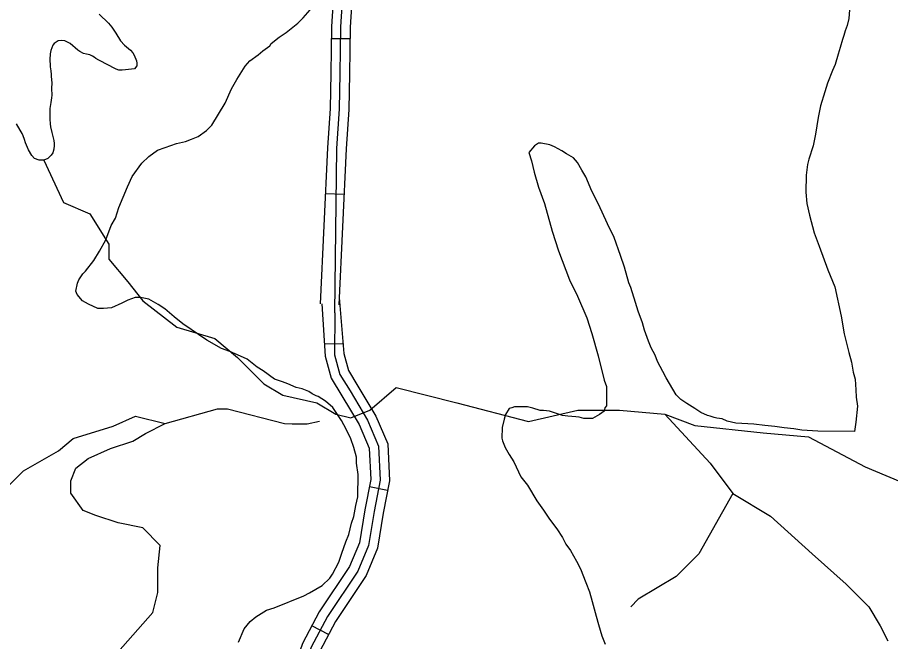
# Model space of a CAD drawing. Extents: x 3245246 to 3283090, y 806824 to 832173.
# Drawn here: x 3270884 to 3272287, y 826250 to 827254 of the extents above; entities that cross this region are included whole.
import ezdxf

# ---------------------------------------------------------------- set-up
doc = ezdxf.new("R2010")
doc.units = 0
for name, color, linetype in [('V-ROAD-CNTR', 7, 'Continuous'), ('V-SITE-VEGE', 7, 'Continuous'), ('V-TOPO-SHOR', 7, 'Continuous')]:
    doc.layers.add(name, color=color, linetype=linetype)

msp = doc.modelspace()

# ---------------------------------------------------------------- linework, layer by layer
at = {"layer": 'V-ROAD-CNTR'}
for p, q in [((3271418.9, 827219), (3271388.9, 827219.5)), ((3271409.1, 826968.8), (3271379.2, 826970.2)), ((3271409, 826728.4), (3271379, 826728.6)), ((3271479.3, 826493.1), (3271449.9, 826498.9)), ((3271384.2, 826261.5), (3271357.7, 826275.5))]:
    msp.add_line(p, q, dxfattribs=at)
for points in [[(3271396.6, 827356.7), (3271389.2, 827239), (3271388.1, 827163.8), (3271386.8, 827107.2), (3271382.5, 827044), (3271371, 826792.9)], [(3271394.3, 826778.5), (3271397.5, 827043.1), (3271401.8, 827106.5), (3271403.1, 827163.5), (3271404.2, 827238.5), (3271411.6, 827356)], [(3271426.6, 827355.3), (3271419.2, 827237.9), (3271418.1, 827163.2), (3271416.7, 827105.8), (3271412.5, 827042.3), (3271401, 826791.5)], [(3271401.2, 826803.4), (3271409, 826713), (3271416.2, 826685.7), (3271431.6, 826660.9), (3271460.3, 826612.7), (3271479.6, 826567.7), (3271482.3, 826508.6), (3271472.2, 826456.5), (3271462.9, 826400.3), (3271444.6, 826356.3), (3271395.3, 826282.5), (3271370.1, 826234.7), (3271345.6, 826164.6), (3271226.1, 825831.5), (3271132.6, 825558.2), (3271106, 825457.2)], [(3271373.7, 826793.1), (3271378.9, 826709.1), (3271388.3, 826673.6), (3271405.9, 826645.3), (3271433.5, 826599.1), (3271449.8, 826560.9), (3271452.2, 826510.8), (3271442.7, 826461.8), (3271433.8, 826408.7), (3271418, 826370.5), (3271369.5, 826297.9), (3271342.5, 826246.7), (3271317.3, 826174.6), (3271197.8, 825841.5), (3271103.9, 825566.9), (3271075.8, 825460.2)], [(3271394.3, 826778.5), (3271393.9, 826711.1), (3271402.2, 826679.7), (3271418.8, 826653.1), (3271446.9, 826605.9), (3271464.7, 826564.3), (3271467.2, 826509.7), (3271457.4, 826459.1), (3271448.4, 826404.5), (3271431.3, 826363.4), (3271382.4, 826290.2), (3271356.3, 826240.7), (3271331.4, 826169.6), (3271212, 825836.5), (3271118.3, 825562.5), (3271090.9, 825458.7)]]:
    msp.add_lwpolyline(points, dxfattribs=at)
at = {"layer": 'V-SITE-VEGE'}
for p, q in [((3271343.6, 827253), (3271354.7, 827265.9)), ((3272221.5, 827265.7), (3272220.2, 827251.7)), ((3271015.7, 827259), (3271030.6, 827244.7)), ((3271334.8, 827244.5), (3271343.6, 827253)), ((3272220.2, 827251.7), (3272217.9, 827240.8)), ((3271030.6, 827244.7), (3271036.1, 827237.9)), ((3271036.1, 827237.9), (3271042.4, 827228.6)), ((3271316.2, 827229.6), (3271334.8, 827244.5)), ((3272217.9, 827240.8), (3272214.5, 827232.2)), ((3271042.4, 827228.6), (3271050.2, 827215.8)), ((3271305.2, 827222.1), (3271316.2, 827229.6)), ((3272212.2, 827224.7), (3272210, 827218.2)), ((3272214.5, 827232.2), (3272212.2, 827224.7)), ((3270941.3, 827208.8), (3270937.9, 827200.3)), ((3270943.5, 827211.5), (3270941.3, 827208.8)), ((3270949.7, 827215.9), (3270943.5, 827211.5)), ((3270955.2, 827216.6), (3270949.7, 827215.9)), ((3270960.6, 827215.9), (3270955.2, 827216.6)), ((3270966.1, 827213.5), (3270960.6, 827215.9)), ((3270969.2, 827211.6), (3270966.1, 827213.5)), ((3270981.6, 827201.2), (3270969.2, 827211.6)), ((3271050.2, 827215.8), (3271056.2, 827209.1)), ((3271056.2, 827209.1), (3271066, 827201)), ((3271289.8, 827208.2), (3271292.1, 827211.5)), ((3271292.1, 827211.5), (3271305.2, 827222.1)), ((3272210, 827218.2), (3272206.5, 827205.2)), ((3270937.2, 827194.9), (3270936.4, 827186)), ((3270937.9, 827200.3), (3270937.2, 827194.9)), ((3270984.7, 827198.8), (3270981.6, 827201.2)), ((3270990.4, 827195.6), (3270984.7, 827198.8)), ((3270995.4, 827194.8), (3270990.4, 827195.6)), ((3271000.6, 827193.4), (3270995.4, 827194.8)), ((3271066, 827201), (3271070, 827196.5)), ((3271070, 827196.5), (3271071.8, 827193.2)), ((3271271.2, 827193.3), (3271278.9, 827199.7)), ((3271278.9, 827199.7), (3271289.8, 827208.2)), ((3272206.5, 827205.2), (3272203.1, 827194.4)), ((3270936.4, 827186), (3270936.4, 827182.6)), ((3270936.4, 827182.6), (3270936.9, 827178.8)), ((3271005.1, 827191.5), (3271000.6, 827193.4)), ((3271007.7, 827189.7), (3271005.1, 827191.5)), ((3271010.4, 827187.8), (3271007.7, 827189.7)), ((3271015, 827185.1), (3271010.4, 827187.8)), ((3271030.7, 827177), (3271015, 827185.1)), ((3271071.8, 827193.2), (3271075.5, 827183.9)), ((3271075.5, 827183.9), (3271076.3, 827180.3)), ((3271250.3, 827175.1), (3271258, 827183.7)), ((3271258, 827183.7), (3271271.2, 827193.3)), ((3272203.1, 827194.4), (3272198.6, 827178.2)), ((3270936.9, 827178.8), (3270937.2, 827174.1)), ((3270937.2, 827174.1), (3270938.2, 827167.7)), ((3270938.2, 827167.7), (3270938.6, 827161.9)), ((3271039.7, 827172.2), (3271030.7, 827177)), ((3271043, 827170.6), (3271039.7, 827172.2)), ((3271047.2, 827169.1), (3271043, 827170.6)), ((3271052.8, 827169.1), (3271047.2, 827169.1)), ((3271058, 827169.6), (3271052.8, 827169.1)), ((3271062.7, 827169.9), (3271058, 827169.6)), ((3271067.7, 827170.3), (3271062.7, 827169.9)), ((3271072.5, 827171.1), (3271067.7, 827170.3)), ((3271076.4, 827175.8), (3271072.5, 827171.1)), ((3271076.3, 827180.3), (3271076.4, 827175.8)), ((3271237, 827153.6), (3271250.3, 827175.1)), ((3272194.1, 827168.5), (3272186.2, 827148)), ((3272198.6, 827178.2), (3272194.1, 827168.5)), ((3270938.6, 827161.9), (3270938.7, 827158.7)), ((3270938.7, 827158.7), (3270939.5, 827148.4)), ((3271228.1, 827138.6), (3271237, 827153.6)), ((3270939.5, 827148.4), (3270939.2, 827139.2)), ((3270939.2, 827139.2), (3270939.4, 827128.8)), ((3271218, 827115.9), (3271228.1, 827138.6)), ((3272186.2, 827148), (3272181.7, 827133.9)), ((3270939.4, 827128.8), (3270939, 827124.1)), ((3272181.7, 827133.9), (3272174.9, 827111.3)), ((3270938.1, 827116.8), (3270936.7, 827107.1)), ((3270939, 827124.1), (3270938.1, 827116.8)), ((3271196.9, 827080.4), (3271218, 827115.9)), ((3272174.9, 827111.3), (3272171.3, 827092.9)), ((3270936.7, 827107.1), (3270936.2, 827094.7)), ((3270936.2, 827094.7), (3270936.2, 827089.9)), ((3270936.2, 827089.9), (3270936.9, 827082.8)), ((3270936.9, 827082.8), (3270937.6, 827077.9)), ((3272171.3, 827092.9), (3272166.6, 827065.8)), ((3270888.6, 827072.4), (3270883.1, 827082.3)), ((3270891.8, 827066.8), (3270888.6, 827072.4)), ((3270937.6, 827077.9), (3270939.8, 827068.5)), ((3270939.8, 827068.5), (3270942.9, 827055.9)), ((3271175, 827062.3), (3271188.1, 827071.9)), ((3271188.1, 827071.9), (3271196.9, 827080.4)), ((3270893.7, 827063.2), (3270891.8, 827066.8)), ((3270895.6, 827057.5), (3270893.7, 827063.2)), ((3270897.1, 827052.2), (3270895.6, 827057.5)), ((3270942.9, 827055.9), (3270943.5, 827050.9)), ((3271154.2, 827053.9), (3271164.1, 827058.1)), ((3271164.1, 827058.1), (3271175, 827062.3)), ((3272166.6, 827065.8), (3272163.1, 827047.4)), ((3270900.3, 827044.6), (3270897.1, 827052.2)), ((3270902.3, 827040.9), (3270900.3, 827044.6)), ((3270907.3, 827031.7), (3270902.3, 827040.9)), ((3270943, 827041.7), (3270941.5, 827036.1)), ((3270943.4, 827047.8), (3270943, 827041.7)), ((3270943.5, 827050.9), (3270943.4, 827047.8)), ((3271095.3, 827029.8), (3271109.6, 827040.4)), ((3271109.6, 827040.4), (3271121.6, 827044.6)), ((3271121.6, 827044.6), (3271140.1, 827050.8)), ((3271140.1, 827050.8), (3271154.2, 827053.9)), ((3271715, 827047.2), (3271706.2, 827036.4)), ((3271721.6, 827051.4), (3271715, 827047.2)), ((3271726, 827051.3), (3271721.6, 827051.4)), ((3271740, 827049), (3271726, 827051.3)), ((3271747.6, 827045.6), (3271740, 827049)), ((3271759.4, 827038.9), (3271747.6, 827045.6)), ((3272163.1, 827047.4), (3272156.3, 827025.8)), ((3270912, 827026.8), (3270907.3, 827031.7)), ((3270919.1, 827024.3), (3270912, 827026.8)), ((3270933.1, 827027), (3270926.8, 827024.1)), ((3270935.5, 827028.8), (3270933.1, 827027)), ((3270938.5, 827032.2), (3270935.5, 827028.8)), ((3270941.5, 827036.1), (3270938.5, 827032.2)), ((3271084.3, 827019.1), (3271095.3, 827029.8)), ((3271706.2, 827036.4), (3271710.4, 827023.3)), ((3271766.9, 827034.5), (3271759.4, 827038.9)), ((3271777.7, 827027.8), (3271766.9, 827034.5)), ((3271784.1, 827020.2), (3271777.7, 827027.8)), ((3270926.8, 827024.1), (3270919.1, 827024.3)), ((3271068.8, 826997.6), (3271084.3, 827019.1)), ((3271710.4, 827023.3), (3271714.5, 827004.8)), ((3271791.5, 827008.1), (3271784.1, 827020.2)), ((3272154, 827017.2), (3272151.6, 826999.8)), ((3272156.3, 827025.8), (3272154, 827017.2)), ((3271714.5, 827004.8), (3271721.7, 826980.9)), ((3271797.9, 826997.2), (3271791.5, 827008.1)), ((3272151.6, 826999.8), (3272151.2, 826972.7)), ((3271061, 826981.4), (3271068.8, 826997.6)), ((3271807.3, 826974.3), (3271797.9, 826997.2)), ((3271047.5, 826948), (3271061, 826981.4)), ((3271721.7, 826980.9), (3271731.1, 826954.7)), ((3271817.9, 826953.5), (3271807.3, 826974.3)), ((3272151.2, 826972.7), (3272153.1, 826954.2)), ((3271041.9, 826930.7), (3271047.5, 826948)), ((3271731.1, 826954.7), (3271743.5, 826910.1)), ((3271832.6, 826921.8), (3271817.9, 826953.5)), ((3272153.1, 826954.2), (3272157.2, 826935.8)), ((3271035.2, 826918.9), (3271041.9, 826930.7)), ((3272157.2, 826935.8), (3272164.4, 826907.4)), ((3271026.2, 826896.2), (3271035.2, 826918.9)), ((3271843.2, 826900), (3271832.6, 826921.8)), ((3271743.5, 826910.1), (3271753.9, 826878.5)), ((3272164.4, 826907.4), (3272172.8, 826885.6)), ((3271016.2, 826877.9), (3271026.2, 826896.2)), ((3271853.6, 826870.6), (3271843.2, 826900)), ((3271007.3, 826862.8), (3271016.2, 826877.9)), ((3271753.9, 826878.5), (3271771.7, 826831.6)), ((3272172.8, 826885.6), (3272186.4, 826847.5)), ((3270994, 826845.7), (3271007.3, 826862.8)), ((3271859.9, 826852), (3271853.6, 826870.6)), ((3270989.6, 826841.4), (3270994, 826845.7)), ((3271867.1, 826827), (3271859.9, 826852)), ((3272186.4, 826847.5), (3272197.9, 826820.2)), ((3270980.7, 826826.3), (3270983, 826831.7)), ((3270983, 826831.7), (3270989.6, 826841.4)), ((3271771.7, 826831.6), (3271784.4, 826805.3)), ((3270978.4, 826813.3), (3270980.7, 826826.3)), ((3271870.3, 826819.3), (3271867.1, 826827)), ((3271877.5, 826795.4), (3271870.3, 826819.3)), ((3272197.9, 826820.2), (3272208.1, 826773.4)), ((3270980.5, 826807.9), (3270978.4, 826813.3)), ((3270989, 826798), (3270980.5, 826807.9)), ((3271073.7, 826803.3), (3271061.7, 826799.1)), ((3271082.4, 826803.2), (3271073.7, 826803.3)), ((3271095.4, 826800.8), (3271082.4, 826803.2)), ((3271784.4, 826805.3), (3271799.1, 826770.4)), ((3270998.7, 826792.4), (3270989, 826798)), ((3271013.8, 826785.7), (3270998.7, 826792.4)), ((3271051.9, 826793.9), (3271035.5, 826786.5)), ((3271061.7, 826799.1), (3271051.9, 826793.9)), ((3271110.5, 826792), (3271095.4, 826800.8)), ((3271121.2, 826785.3), (3271110.5, 826792)), ((3271881.7, 826781.2), (3271877.5, 826795.4)), ((3271022.5, 826785.6), (3271013.8, 826785.7)), ((3271035.5, 826786.5), (3271022.5, 826785.6)), ((3271136.2, 826772.1), (3271121.2, 826785.3)), ((3271889, 826762.7), (3271881.7, 826781.2)), ((3271150.2, 826761), (3271136.2, 826772.1)), ((3271188.8, 826734.5), (3271150.2, 826761)), ((3271799.1, 826770.4), (3271807.4, 826745.3)), ((3271892.1, 826750.7), (3271889, 826762.7)), ((3272208.1, 826773.4), (3272213.1, 826745.1)), ((3271898.4, 826733.2), (3271892.1, 826750.7)), ((3271212.5, 826721.1), (3271188.8, 826734.5)), ((3271807.4, 826745.3), (3271817.7, 826709.4)), ((3271902.5, 826722.3), (3271898.4, 826733.2)), ((3272213.1, 826745.1), (3272220.3, 826714.6)), ((3271225.5, 826716.6), (3271212.5, 826721.1)), ((3271908.9, 826710.3), (3271902.5, 826722.3)), ((3271242.7, 826708.7), (3271225.5, 826716.6)), ((3271253.5, 826704.3), (3271242.7, 826708.7)), ((3271269.6, 826691), (3271253.5, 826704.3)), ((3271817.7, 826709.4), (3271827, 826670.2)), ((3271913.1, 826700.5), (3271908.9, 826710.3)), ((3272220.3, 826714.6), (3272224.4, 826699.4)), ((3271279.3, 826685.5), (3271269.6, 826691)), ((3271921.5, 826684.1), (3271913.1, 826700.5)), ((3272224.4, 826699.4), (3272227.5, 826683.1)), ((3271297.6, 826672.2), (3271279.3, 826685.5)), ((3271926.8, 826674.2), (3271921.5, 826684.1)), ((3272227.5, 826683.1), (3272230.6, 826672.2)), ((3271310.5, 826667.7), (3271297.6, 826672.2)), ((3271319.1, 826664.3), (3271310.5, 826667.7)), ((3271332.1, 826658.7), (3271319.1, 826664.3)), ((3271827, 826670.2), (3271831.2, 826660.4)), ((3271942.7, 826646.9), (3271926.8, 826674.2)), ((3272230.6, 826672.2), (3272231.4, 826654.8)), ((3271341.8, 826656.4), (3271332.1, 826658.7)), ((3271352.6, 826651.9), (3271341.8, 826656.4)), ((3271358, 826648.6), (3271352.6, 826651.9)), ((3271364.4, 826645.2), (3271358, 826648.6)), ((3271831.2, 826660.4), (3271830.7, 826628.9)), ((3272231.4, 826654.8), (3272232.3, 826642.9)), ((3271367.7, 826644.1), (3271364.4, 826645.2)), ((3271379.5, 826636.3), (3271367.7, 826644.1)), ((3271391.3, 826626.4), (3271379.5, 826636.3)), ((3271950.2, 826639.2), (3271942.7, 826646.9)), ((3271959.9, 826632.6), (3271950.2, 826639.2)), ((3272232.3, 826642.9), (3272234.3, 826628.7)), ((3271405.1, 826605.6), (3271391.3, 826626.4)), ((3271674.4, 826624.6), (3271668.9, 826614.9)), ((3271678.8, 826625.6), (3271674.4, 826624.6)), ((3271683.2, 826627.7), (3271678.8, 826625.6)), ((3271703.8, 826627.5), (3271683.2, 826627.7)), ((3271712.4, 826625.2), (3271703.8, 826627.5)), ((3271724.3, 826621.7), (3271712.4, 826625.2)), ((3271729.7, 826621.7), (3271724.3, 826621.7)), ((3271739.5, 826620.4), (3271729.7, 826621.7)), ((3271749.2, 826617.1), (3271739.5, 826620.4)), ((3271827.3, 826620.3), (3271819.7, 826615)), ((3271828.5, 826625.7), (3271827.3, 826620.3)), ((3271830.7, 826628.9), (3271828.5, 826625.7)), ((3271972.8, 826624.8), (3271959.9, 826632.6)), ((3271982.5, 826618.1), (3271972.8, 826624.8)), ((3272234.3, 826628.7), (3272231.8, 826602.7)), ((3271412.5, 826591.4), (3271405.1, 826605.6)), ((3271666.6, 826607.4), (3271663.2, 826594.4)), ((3271668.9, 826614.9), (3271666.6, 826607.4)), ((3271760, 826613.7), (3271749.2, 826617.1)), ((3271768.7, 826612.4), (3271760, 826613.7)), ((3271781.7, 826611.2), (3271768.7, 826612.4)), ((3271787.1, 826611.1), (3271781.7, 826611.2)), ((3271794.6, 826608.8), (3271787.1, 826611.1)), ((3271808.7, 826608.6), (3271794.6, 826608.8)), ((3271819.7, 826615), (3271808.7, 826608.6)), ((3271993.2, 826613.7), (3271982.5, 826618.1)), ((3271997.6, 826612.5), (3271993.2, 826613.7)), ((3272004, 826610.2), (3271997.6, 826612.5)), ((3272008.4, 826609.1), (3272004, 826610.2)), ((3272017, 826607.9), (3272008.4, 826609.1)), ((3272024.6, 826604.5), (3272017, 826607.9)), ((3271663.2, 826594.4), (3271662.9, 826577)), ((3272038.6, 826601.1), (3272024.6, 826604.5)), ((3272048.4, 826600.9), (3272038.6, 826601.1)), ((3272067.9, 826599.6), (3272048.4, 826600.9)), ((3272085.2, 826597.2), (3272067.9, 826599.6)), ((3272101.5, 826595.9), (3272085.2, 826597.2)), ((3272116.6, 826593.5), (3272101.5, 826595.9)), ((3272131.8, 826592.2), (3272116.6, 826593.5)), ((3272144.8, 826589.8), (3272131.8, 826592.2)), ((3272231.8, 826602.7), (3272229.4, 826587.6)), ((3271419.9, 826576.1), (3271412.5, 826591.4)), ((3272170.8, 826588.4), (3272144.8, 826589.8)), ((3272229.4, 826587.6), (3272170.8, 826588.4)), ((3271425.1, 826561.9), (3271419.9, 826576.1)), ((3271662.9, 826577), (3271663.9, 826572.7)), ((3271663.9, 826572.7), (3271668.1, 826561.8)), ((3271429.2, 826546.7), (3271425.1, 826561.9)), ((3271668.1, 826561.8), (3271674.5, 826550.8)), ((3271674.5, 826550.8), (3271681.9, 826538.8)), ((3271429.1, 826536.9), (3271429.2, 826546.7)), ((3271432.1, 826518.4), (3271429.1, 826536.9)), ((3271681.9, 826538.8), (3271693.5, 826514.8)), ((3271431.6, 826482.6), (3271432.1, 826518.4)), ((3271693.5, 826514.8), (3271704.2, 826501.6)), ((3271704.2, 826501.6), (3271719, 826476.4)), ((3271428.2, 826468.6), (3271431.6, 826482.6)), ((3271424.7, 826451.3), (3271428.2, 826468.6)), ((3271719, 826476.4), (3271729.7, 826461.1)), ((3271421.3, 826440.5), (3271424.7, 826451.3)), ((3271729.7, 826461.1), (3271739.2, 826446.9)), ((3271416.7, 826422.1), (3271421.3, 826440.5)), ((3271739.2, 826446.9), (3271750.9, 826431.5)), ((3271750.9, 826431.5), (3271760.5, 826417.3)), ((3271405.4, 826391.9), (3271412.2, 826410.2)), ((3271412.2, 826410.2), (3271416.7, 826422.1)), ((3271760.5, 826417.3), (3271765.8, 826406.4)), ((3271765.8, 826406.4), (3271773.2, 826396.5)), ((3271773.2, 826396.5), (3271782.8, 826379)), ((3271400.8, 826377.8), (3271405.4, 826391.9)), ((3271390.8, 826358.4), (3271400.8, 826377.8)), ((3271782.8, 826379), (3271789.1, 826367)), ((3271789.1, 826367), (3271797.5, 826345.2)), ((3271386.4, 826352), (3271390.8, 826358.4)), ((3271353.5, 826328.6), (3271374.3, 826340.2)), ((3271374.3, 826340.2), (3271386.4, 826352)), ((3271797.5, 826345.2), (3271803.8, 826329.9)), ((3271344.8, 826323.3), (3271353.5, 826328.6)), ((3271803.8, 826329.9), (3271807.9, 826314.6)), ((3271296.8, 826304.4), (3271344.8, 826323.3)), ((3271807.9, 826314.6), (3271814.1, 826290.7)), ((3271267.3, 826289.6), (3271284.8, 826300.2)), ((3271284.8, 826300.2), (3271296.8, 826304.4)), ((3271258.5, 826282.2), (3271267.3, 826289.6)), ((3271814.1, 826290.7), (3271818.2, 826277.6)), ((3271239.6, 826248.8), (3271248.6, 826270.4)), ((3271248.6, 826270.4), (3271258.5, 826282.2)), ((3271818.2, 826277.6), (3271823.4, 826259.1)), ((3271823.4, 826259.1), (3271828.6, 826246))]:
    msp.add_line(p, q, dxfattribs=at)
at = {"layer": 'V-TOPO-SHOR'}
for p, q in [((3271015.7, 827259), (3271030.6, 827244.7)), ((3271030.6, 827244.7), (3271036.1, 827237.9)), ((3271036.1, 827237.9), (3271042.4, 827228.6)), ((3271042.4, 827228.6), (3271050.2, 827215.8)), ((3270941.3, 827208.8), (3270937.9, 827200.3)), ((3270943.5, 827211.5), (3270941.3, 827208.8)), ((3270949.7, 827215.9), (3270943.5, 827211.5)), ((3270955.2, 827216.6), (3270949.7, 827215.9)), ((3270960.6, 827215.9), (3270955.2, 827216.6)), ((3270966.1, 827213.5), (3270960.6, 827215.9)), ((3270969.2, 827211.6), (3270966.1, 827213.5)), ((3270981.6, 827201.2), (3270969.2, 827211.6)), ((3271050.2, 827215.8), (3271056.2, 827209.1)), ((3271056.2, 827209.1), (3271066, 827201)), ((3270937.2, 827194.9), (3270936.4, 827186)), ((3270937.9, 827200.3), (3270937.2, 827194.9)), ((3270984.7, 827198.8), (3270981.6, 827201.2)), ((3270990.4, 827195.6), (3270984.7, 827198.8)), ((3270995.4, 827194.8), (3270990.4, 827195.6)), ((3271000.6, 827193.4), (3270995.4, 827194.8)), ((3271066, 827201), (3271070, 827196.5)), ((3271070, 827196.5), (3271071.8, 827193.2)), ((3270936.4, 827186), (3270936.4, 827182.6)), ((3270936.4, 827182.6), (3270936.9, 827178.8)), ((3271005.1, 827191.5), (3271000.6, 827193.4)), ((3271007.7, 827189.7), (3271005.1, 827191.5)), ((3271010.4, 827187.8), (3271007.7, 827189.7)), ((3271015, 827185.1), (3271010.4, 827187.8)), ((3271030.7, 827177), (3271015, 827185.1)), ((3271071.8, 827193.2), (3271075.5, 827183.9)), ((3271075.5, 827183.9), (3271076.3, 827180.3)), ((3270936.9, 827178.8), (3270937.2, 827174.1)), ((3270937.2, 827174.1), (3270938.2, 827167.7)), ((3270938.2, 827167.7), (3270938.6, 827161.9)), ((3271039.7, 827172.2), (3271030.7, 827177)), ((3271043, 827170.6), (3271039.7, 827172.2)), ((3271047.2, 827169.1), (3271043, 827170.6)), ((3271052.8, 827169.1), (3271047.2, 827169.1)), ((3271058, 827169.6), (3271052.8, 827169.1)), ((3271062.7, 827169.9), (3271058, 827169.6)), ((3271067.7, 827170.3), (3271062.7, 827169.9)), ((3271072.5, 827171.1), (3271067.7, 827170.3)), ((3271076.4, 827175.8), (3271072.5, 827171.1)), ((3271076.3, 827180.3), (3271076.4, 827175.8)), ((3270938.6, 827161.9), (3270938.7, 827158.7)), ((3270938.7, 827158.7), (3270939.5, 827148.4)), ((3270939.5, 827148.4), (3270939.2, 827139.2)), ((3270939.2, 827139.2), (3270939.4, 827128.8)), ((3270939.4, 827128.8), (3270939, 827124.1)), ((3270938.1, 827116.8), (3270936.7, 827107.1)), ((3270939, 827124.1), (3270938.1, 827116.8)), ((3270936.7, 827107.1), (3270936.2, 827094.7)), ((3270936.2, 827094.7), (3270936.2, 827089.9)), ((3270936.2, 827089.9), (3270936.9, 827082.8)), ((3270936.9, 827082.8), (3270937.6, 827077.9)), ((3270888.6, 827072.4), (3270883.1, 827082.3)), ((3270891.8, 827066.8), (3270888.6, 827072.4)), ((3270937.6, 827077.9), (3270939.8, 827068.5)), ((3270939.8, 827068.5), (3270942.9, 827055.9)), ((3270893.7, 827063.2), (3270891.8, 827066.8)), ((3270895.6, 827057.5), (3270893.7, 827063.2)), ((3270897.1, 827052.2), (3270895.6, 827057.5)), ((3270942.9, 827055.9), (3270943.5, 827050.9)), ((3270900.3, 827044.6), (3270897.1, 827052.2)), ((3270902.3, 827040.9), (3270900.3, 827044.6)), ((3270907.3, 827031.7), (3270902.3, 827040.9)), ((3270943, 827041.7), (3270941.5, 827036.1)), ((3270943.4, 827047.8), (3270943, 827041.7)), ((3270943.5, 827050.9), (3270943.4, 827047.8)), ((3270912, 827026.8), (3270907.3, 827031.7)), ((3270919.1, 827024.3), (3270912, 827026.8)), ((3270933.1, 827027), (3270926.8, 827024.1)), ((3270935.5, 827028.8), (3270933.1, 827027)), ((3270938.5, 827032.2), (3270935.5, 827028.8)), ((3270941.5, 827036.1), (3270938.5, 827032.2)), ((3270926.8, 827024.1), (3270919.1, 827024.3))]:
    msp.add_line(p, q, dxfattribs=at)
for points in [[(3270926.8, 827024.1), (3270958.3, 826956.1), (3271000.9, 826937.8), (3271031.3, 826889.2), (3271031.3, 826864.9), (3271061.6, 826828.5), (3271085.9, 826798.1), (3271140.6, 826755.5), (3271201.4, 826737.3), (3271237.9, 826706.9), (3271280.4, 826664.4), (3271310.8, 826646.2), (3271365.5, 826634), (3271395.9, 826615.8), (3271420.2, 826609.7), (3271450.5, 826621.9), (3271493.1, 826658.3), (3271590.3, 826634), (3271705.8, 826603.6), (3271784.8, 826621.9), (3271851.6, 826621.9), (3271924.5, 826615.8), (3271973.1, 826597.6), (3272082.5, 826585.4), (3272155.4, 826579.3), (3272246.6, 826530.7), (3272319.5, 826500.3)], [(3271045.9, 826233), (3271101.9, 826296.8), (3271109.9, 826328.8), (3271109.9, 826368.7), (3271113.9, 826404.7), (3271086, 826432.7), (3271046, 826440.7), (3271010.1, 826452.7), (3270990.1, 826460.7), (3270970.1, 826488.7), (3270970.1, 826508.6), (3270978.1, 826528.6), (3270998.1, 826544.6), (3271034.1, 826560.5), (3271070, 826572.5), (3271090, 826584.5), (3271122, 826600.4), (3271205.9, 826624.4), (3271221.9, 826624.4), (3271313.7, 826600.4), (3271325.7, 826600.3), (3271349.7, 826600.3), (3271369.7, 826604.3)], [(3270870.3, 826500.7), (3270894.3, 826524.6), (3270950.2, 826556.6), (3270974.2, 826576.5), (3271038.1, 826596.5), (3271074.1, 826612.4), (3271122, 826600.4)], [(3271924.5, 826615.8), (3271997.4, 826536.8), (3272033.9, 826488.2), (3272094.7, 826451.7), (3272161.5, 826390.9), (3272216.2, 826342.3), (3272252.6, 826305.9), (3272270.9, 826275.5), (3272283, 826251.2)], [(3272033.9, 826488.2), (3271979.2, 826390.9), (3271942.7, 826354.5), (3271882, 826318), (3271869.8, 826305.9)]]:
    msp.add_lwpolyline(points, dxfattribs=at)

doc.saveas('drawing.dxf')
